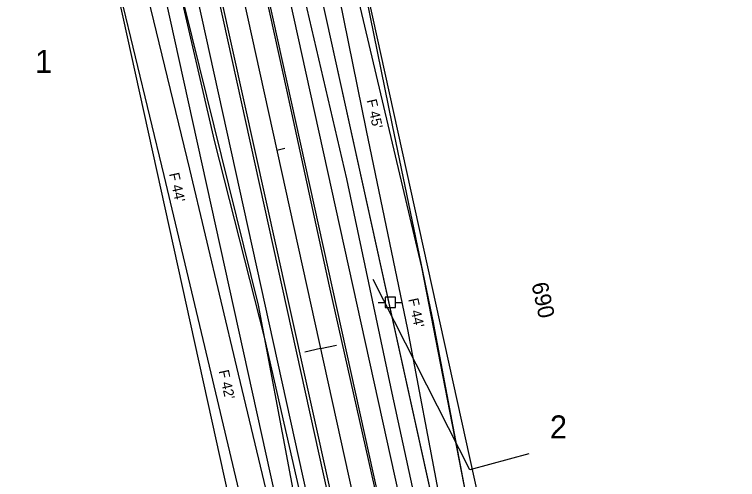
# Model space of a CAD drawing. Extents: x 2519952 to 2531965, y 848341 to 887632.
# Drawn here: x 2529539.7 to 2529895.3, y 858259 to 858487.8 of the extents above; entities that cross this region are included whole.
import ezdxf

# ---------------------------------------------------------------- set-up
doc = ezdxf.new("R2010")
doc.units = 0
for name, color, linetype in [('RD_EV_JW', 7, 'Continuous'), ('RD_EX_DV_Prop', 7, 'Continuous'), ('RD_EX_DV_TX_Prop', 7, 'Continuous'), ('RD_EX_H2O', 7, 'Continuous'), ('RD_EX_Road', 7, 'Continuous'), ('RD_EX_RW', 7, 'Continuous'), ('RD_EX_UT', 7, 'Continuous'), ('RD_EX_VEG', 7, 'Continuous'), ('RD_HC_Cl', 7, 'Continuous'), ('RD_HC_Data_Tic', 7, 'Continuous'), ('RD_HC_TX_Sta50', 7, 'Continuous'), ('RD_PD_CstnLmt', 7, 'Continuous'), ('RD_PD_DR_ErosCtrl', 7, 'Continuous'), ('RD_PD_Final_TrvlWay', 7, 'Continuous'), ('RD_PD_GR', 7, 'Continuous'), ('RD_PD_RW', 7, 'Continuous'), ('RD_PD_TX_CstnLmt', 7, 'Continuous'), ('RD_SMD_Locator', 7, 'Continuous')]:
    doc.layers.add(name, color=color, linetype=linetype)

msp = doc.modelspace()

# ---------------------------------------------------------------- linework, layer by layer
at = {"layer": 'RD_EV_JW'}
for points in [[(2529759.98, 858142.03), (2529725.53, 858301.53), (2529703.12, 858406.98), (2529679.05, 858510.31), (2529663.54, 858602.79), (2529652.18, 858687.08), (2529632.94, 858696.42)], [(2529642.87, 858061.59), (2529682.55, 858109.62), (2529701.07, 858126.79), (2529697.89, 858174.67), (2529662.86, 858328.37), (2529638.05, 858425.73), (2529619.37, 858506.84), (2529596.03, 858584.71), (2529585.85, 858623.42), (2529575.61, 858660.85)]]:
    msp.add_lwpolyline(points, dxfattribs=at)
at = {"layer": 'RD_EX_DV_Prop'}
for p, q in [((2529673.16, 858575.63), (2529780.69, 858087.32)), ((2529599.92, 858559.5), (2529707.44, 858071.19)), ((2529599.92, 858559.5), (2529707.44, 858071.19))]:
    msp.add_line(p, q, dxfattribs=at)
at = {"layer": 'RD_EX_H2O'}
msp.add_lwpolyline([(2529792.59, 858271.64), (2529763.65, 858263.72), (2529716.19, 858357.46)], dxfattribs=at)
at = {"layer": 'RD_EX_Road'}
for p, q in [((2529673.68, 858450.66), (2529653.09, 858544.41)), ((2529652.46, 858445.73), (2529632.11, 858538.25)), ((2529694.62, 858354.13), (2529673.68, 858450.66)), ((2529674.22, 858348.11), (2529652.46, 858445.73)), ((2529717.05, 858254.24), (2529694.62, 858354.13)), ((2529695.95, 858249.65), (2529674.22, 858348.11))]:
    msp.add_line(p, q, dxfattribs=at)
at = {"layer": 'RD_EX_RW'}
for p, q in [((2529673.16, 858575.62), (2529780.69, 858087.32)), ((2529599.92, 858559.49), (2529707.44, 858071.19))]:
    msp.add_line(p, q, dxfattribs=at)
at = {"layer": 'RD_EX_UT'}
for p, q in [((2529727.02, 858348.64), (2529722.02, 858348.64)), ((2529722.02, 858348.64), (2529722.02, 858343.64)), ((2529727.02, 858343.64), (2529727.02, 858348.64)), ((2529718.59, 858346.07), (2529722.05, 858346.07)), ((2529726.95, 858346.07), (2529730.59, 858346.07)), ((2529722.02, 858343.64), (2529727.02, 858343.64))]:
    msp.add_line(p, q, dxfattribs=at)
at = {"layer": 'RD_EX_VEG'}
for points in [[(2529615.35, 858010.17), (2529707.36, 858090.92), (2529659.69, 858344.76), (2529587.06, 858638.83), (2529584.17, 858668.57)], [(2529813.86, 858167.91), (2529781.28, 858151.01), (2529740.05, 858363.4), (2529695.45, 858552.11), (2529677.48, 858662.51)]]:
    msp.add_lwpolyline(points, dxfattribs=at)
at = {"layer": 'RD_HC_Cl'}
msp.add_line((2529456.28, 859386.15), (2530012.88, 856858.51), dxfattribs=at)
at = {"layer": 'RD_HC_Data_Tic'}
for p, q in [((2529668.8, 858421.07), (2529672.7, 858421.93)), ((2529690.3, 858323.41), (2529698.11, 858325.13)), ((2529690.3, 858323.41), (2529682.49, 858321.69))]:
    msp.add_line(p, q, dxfattribs=at)
at = {"layer": 'RD_PD_CstnLmt'}
for p, q in [((2529692.72, 858528.73), (2529712.72, 858430.74)), ((2529602.29, 858508.82), (2529625.82, 858411.6)), ((2529712.72, 858430.74), (2529732.98, 858332.81)), ((2529625.82, 858411.6), (2529648.9, 858314.29)), ((2529732.98, 858332.81), (2529751.58, 858234.5)), ((2529648.9, 858314.29), (2529672.13, 858217.01))]:
    msp.add_line(p, q, dxfattribs=at)
at = {"layer": 'RD_PD_DR_ErosCtrl'}
for p, q in [((2529705.46, 858531.33), (2529725.46, 858433.34)), ((2529589.66, 858505.76), (2529613.19, 858408.55)), ((2529725.45, 858433.37), (2529745.71, 858335.44)), ((2529613.17, 858408.6), (2529636.25, 858311.29)), ((2529745.75, 858335.22), (2529764.35, 858236.92)), ((2529636.26, 858311.27), (2529659.48, 858213.99))]:
    msp.add_line(p, q, dxfattribs=at)
at = {"layer": 'RD_PD_Final_TrvlWay'}
for p, q in [((2529556.86, 858985.2), (2529831.05, 857740.03)), ((2529533.42, 858980.03), (2529807.61, 857734.87))]:
    msp.add_line(p, q, dxfattribs=at)
at = {"layer": 'RD_PD_GR'}
for p, q in [((2529647, 858622.34), (2529805.6, 857902.1)), ((2529711.56, 858124.58), (2529604.03, 858612.88))]:
    msp.add_line(p, q, dxfattribs=at)
at = {"layer": 'RD_PD_RW'}
for p, q in [((2529695.14, 858580.46), (2529802.66, 858092.16)), ((2529577.94, 858554.66), (2529712.35, 857944.28))]:
    msp.add_line(p, q, dxfattribs=at)
at = {"layer": 'RD_SMD_Locator'}
for centre in [(2529673.68, 858450.66), (2529652.46, 858445.73), (2529638.05, 858425.73), (2529703.12, 858406.98), (2529740.05, 858363.4), (2529716.19, 858357.46), (2529694.62, 858354.13), (2529674.22, 858348.11), (2529659.69, 858344.76), (2529662.86, 858328.37), (2529725.53, 858301.53), (2529792.59, 858271.64), (2529763.65, 858263.72)]:
    msp.add_circle(centre, 0.001, dxfattribs=at)

# ---------------------------------------------------------------- texts
at = {"layer": 'RD_EX_DV_TX_Prop'}
for s, p in [('1', (2529549.89, 858459.03)), ('2', (2529803.02, 858279.21))]:
    msp.add_text(s, height=11.32, dxfattribs=at).set_placement(p)
at = {"layer": 'RD_HC_TX_Sta50'}
msp.add_text('690', height=8, rotation=282.4185, dxfattribs=at).set_placement((2529793.9, 858355.16))
at = {"layer": 'RD_PD_CstnLmt'}
for s, p in [("F 44'", (2529615.74, 858409.38)), ("F 42'", (2529640.16, 858312.37))]:
    msp.add_text(s, height=5, rotation=282.4185, dxfattribs=at).set_placement(p)
at = {"layer": 'RD_PD_TX_CstnLmt'}
for s, p in [("F 45'", (2529712.86, 858445.56)), ("F 44'", (2529733.32, 858347.66))]:
    msp.add_text(s, height=5, rotation=282.4185, dxfattribs=at).set_placement(p)

doc.saveas('drawing.dxf')
